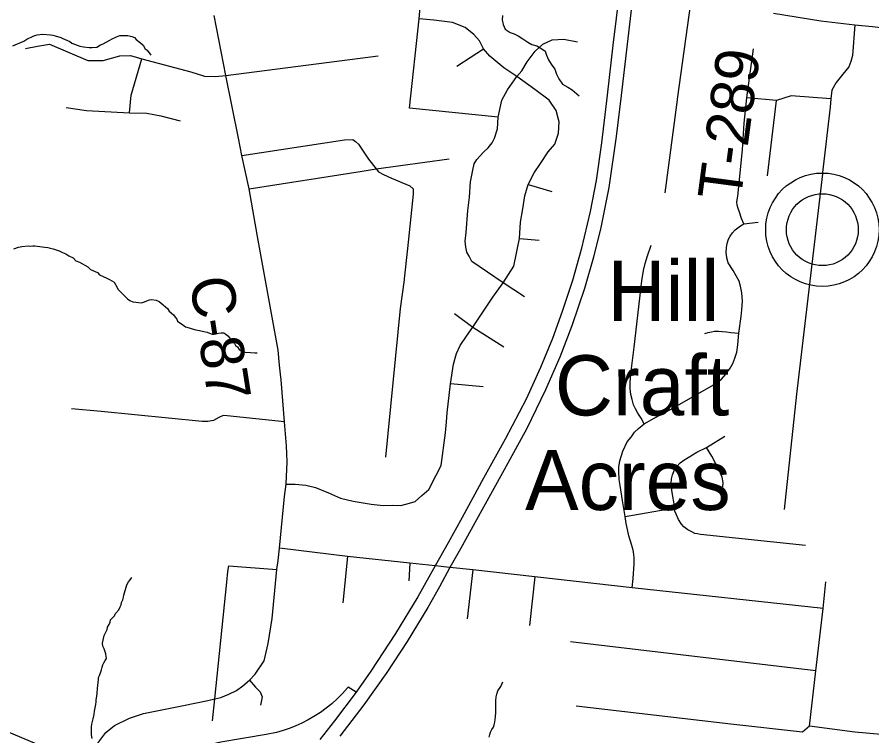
# Model space of a CAD drawing. Extents: x 0 to 34, y 0 to 22.
# Drawn here: x 5.927 to 6.488, y 15.691 to 16.163 of the extents above; entities that cross this region are included whole.
import ezdxf

# ---------------------------------------------------------------- set-up
doc = ezdxf.new("R2010")
doc.units = 0
for name, color, linetype in [('GM_X_County_Road', 7, 'Continuous'), ('GM_X_County_Road_Text', 7, 'Continuous'), ('GM_X_Interchange_Ramps', 7, 'Continuous'), ('GM_X_Interstate_Route', 7, 'Continuous'), ('GM_X_Minor_River', 7, 'Continuous'), ('GM_X_Rail_Line', 7, 'Continuous'), ('GM_X_Township_Road', 7, 'Continuous'), ('GM_X_Township_Road_Text', 7, 'Continuous'), ('GM_X_Unincorporated', 7, 'Continuous'), ('GM_X_Unincorporated_Location', 7, 'Continuous'), ('GM_X_Unincorporated_Text', 7, 'Continuous')]:
    doc.layers.add(name, color=color, linetype=linetype)

msp = doc.modelspace()

# ---------------------------------------------------------------- linework, layer by layer
at = {"layer": 'GM_X_County_Road'}
for points in [[(6.07903, 15.72776), (6.08286, 15.73182), (6.08884, 15.74066), (6.09147, 15.75202), (6.09398, 15.76828), (6.0971, 15.80042), (6.09788, 15.80637), (6.09887, 15.81461), (6.10209, 15.84846), (6.10319, 15.85661), (6.10384, 15.87117), (6.10345, 15.8817), (6.10222, 15.89741), (6.09982, 15.92497), (6.09949, 15.92869), (6.09894, 15.93473), (6.09796, 15.94449), (6.08447, 16.01921), (6.07887, 16.05038), (6.07421, 16.07239), (6.07198, 16.08356), (6.06366, 16.12489), (6.0559, 16.16421)], [(6.42318, 16.16569), (6.45419, 16.16074), (6.47649, 16.15803), (6.48808, 16.15697), (6.52673, 16.15247), (6.5666, 16.14892), (6.58285, 16.14732), (6.59395, 16.14629), (6.66877, 16.13848), (6.68561, 16.13688), (6.73811, 16.13073)], [(5.96912, 15.67474), (5.9736, 15.6804), (5.98023, 15.68741), (5.98484, 15.69355), (5.99042, 15.69817), (6.00038, 15.70291), (6.00952, 15.706), (6.02494, 15.70911), (6.03575, 15.7113), (6.05182, 15.71459), (6.05634, 15.71554), (6.06041, 15.71657), (6.06563, 15.71857), (6.07058, 15.72118), (6.07482, 15.72409), (6.07903, 15.72776)]]:
    msp.add_lwpolyline(points, dxfattribs=at)
at = {"layer": 'GM_X_Interchange_Ramps'}
msp.add_lwpolyline([(6.14916, 15.7199), (6.14392, 15.72318), (6.14355, 15.72277), (6.1403, 15.71915), (6.13702, 15.71587), (6.13311, 15.71236), (6.12953, 15.70948), (6.12572, 15.70672), (6.12136, 15.70391), (6.11762, 15.70176), (6.11345, 15.69964), (6.10966, 15.69793), (6.10594, 15.69645), (6.10119, 15.69484), (6.0968, 15.69359), (6.09004, 15.69213), (6.06028, 15.68717), (6.05454, 15.68585)], dxfattribs=at)
at = {"layer": 'GM_X_Interstate_Route'}
for points in [[(6.32196, 16.18044), (6.31774, 16.14462), (6.31396, 16.11187), (6.31028, 16.0805), (6.3067, 16.05595), (6.30273, 16.03543), (6.29686, 16.01058), (6.2911, 15.9902), (6.28444, 15.96992), (6.27798, 15.95213), (6.27022, 15.93304), (6.26068, 15.91222), (6.24706, 15.88608), (6.23285, 15.86043), (6.21868, 15.83458), (6.20954, 15.81794), (6.20107, 15.80293), (6.18965, 15.78254), (6.17508, 15.75842), (6.15888, 15.73377), (6.14916, 15.7199), (6.13503, 15.70116), (6.12538, 15.68889)], [(6.33106, 16.17928), (6.32304, 16.1116), (6.31986, 16.08481), (6.31499, 16.05121), (6.30977, 16.02502), (6.3049, 16.00544), (6.29898, 15.98506), (6.29073, 15.96041), (6.28293, 15.93998), (6.27354, 15.91836), (6.26121, 15.89311), (6.2463, 15.86593), (6.23164, 15.83944), (6.21762, 15.81404), (6.21072, 15.80184), (6.20381, 15.78914), (6.19615, 15.77567), (6.18273, 15.75331), (6.16926, 15.73283), (6.1541, 15.71156), (6.1385, 15.69108)]]:
    msp.add_lwpolyline(points, dxfattribs=at)
at = {"layer": 'GM_X_Minor_River'}
for points in [[(6.24517, 16.1641), (6.2451, 16.16144), (6.24559, 16.15838), (6.24702, 16.15531), (6.25018, 16.15294), (6.25282, 16.15211), (6.25563, 16.1509), (6.25861, 16.14892), (6.26177, 16.14674), (6.26457, 16.14515), (6.26777, 16.14431), (6.27039, 16.14272), (6.27318, 16.14074), (6.27406, 16.13825), (6.2755, 16.13517), (6.27713, 16.13227), (6.2797, 16.12898)], [(5.92379, 16.14427), (5.93088, 16.14737), (5.93299, 16.14867), (5.93663, 16.15032), (5.93816, 16.15105), (5.93969, 16.15159), (5.9435, 16.15191), (5.94843, 16.15144), (5.94995, 16.15122), (5.95165, 16.15081), (5.95525, 16.1498), (5.95657, 16.14902), (5.9611, 16.14703), (5.9626, 16.14606), (5.9677, 16.14407), (5.97016, 16.14364), (5.97377, 16.1432), (5.97586, 16.14316), (5.9789, 16.14349), (5.98121, 16.14497), (5.98312, 16.14551), (5.98754, 16.14809), (5.98888, 16.14883), (5.99175, 16.15011), (5.99405, 16.15102), (5.99785, 16.15114), (5.99937, 16.15112), (6.00183, 16.1505), (6.00353, 16.14971), (6.00484, 16.14836), (6.00765, 16.14622), (6.00934, 16.14467), (6.01063, 16.14236), (6.01194, 16.14139), (6.01436, 16.13811)], [(6.2797, 16.12898), (6.28075, 16.12572), (6.28218, 16.12264), (6.28456, 16.11916), (6.28811, 16.11716), (6.2909, 16.11538), (6.29406, 16.11282), (6.29554, 16.11145)], [(5.9244, 16.01097), (5.92746, 16.01206), (5.92975, 16.01259), (5.93375, 16.01309), (5.93527, 16.01287), (5.93698, 16.01303), (5.93831, 16.01301), (5.93964, 16.01279), (5.94476, 16.01213), (5.94684, 16.01191), (5.94836, 16.0115), (5.95025, 16.01109), (5.95422, 16.00969), (5.95629, 16.00851), (5.95856, 16.00771), (5.96063, 16.00634), (5.96327, 16.00515), (5.96514, 16.00322), (5.96759, 16.00223), (5.97305, 15.99909), (5.97473, 15.99735), (5.97926, 15.99537), (5.98076, 15.99401), (5.98548, 15.99184), (5.98717, 15.99086), (5.99037, 15.98909), (5.99203, 15.98602), (5.99276, 15.98448), (5.99426, 15.98294), (5.99557, 15.98177), (5.99725, 15.97984), (5.99912, 15.97829), (6.00062, 15.97712), (6.00251, 15.97614), (6.0082, 15.97566), (6.00954, 15.97601), (6.01356, 15.97746), (6.01508, 15.97782), (6.01793, 15.97739), (6.01981, 15.9764), (6.02112, 15.97524), (6.02525, 15.97174), (6.02636, 15.9702), (6.02917, 15.96768), (6.03028, 15.96614), (6.0314, 15.96479), (6.03195, 15.96345), (6.03533, 15.96111), (6.03721, 15.95975), (6.03948, 15.95914), (6.04156, 15.95853), (6.04383, 15.95792), (6.0463, 15.95749), (6.04913, 15.95668), (6.05141, 15.95626), (6.05405, 15.95527), (6.05595, 15.95504), (6.05881, 15.95575), (6.06052, 15.95591), (6.06223, 15.95588), (6.06355, 15.95491), (6.06486, 15.95394), (6.06617, 15.95239), (6.06823, 15.95046), (6.06934, 15.94891), (6.06989, 15.94757), (6.0712, 15.9466), (6.07232, 15.94487), (6.07476, 15.94331), (6.07628, 15.94309), (6.0797, 15.94303), (6.08254, 15.94279), (6.08426, 15.94276)], [(5.98011, 15.72958), (5.98071, 15.7309), (5.98151, 15.73336), (5.98191, 15.73468), (5.98251, 15.73638), (5.98292, 15.7379), (5.98351, 15.73922), (5.98448, 15.74072), (5.98527, 15.74204), (5.9851, 15.74337), (5.98475, 15.74509), (5.98366, 15.74853), (5.98293, 15.75025), (5.98259, 15.75216), (5.98381, 15.75727), (5.98499, 15.75972), (5.98559, 15.76123), (5.98599, 15.76256), (5.98697, 15.76444), (5.98757, 15.76595), (5.98797, 15.76746), (5.9903, 15.76989), (5.99147, 15.77177), (5.99341, 15.77402), (5.9942, 15.77591), (5.9948, 15.77742), (5.99501, 15.77874), (5.99599, 15.78063), (5.9964, 15.78233), (5.99661, 15.78366), (5.99863, 15.79047), (5.9998, 15.79235), (6.00077, 15.79366), (6.00194, 15.79516)], [(5.97583, 15.68955), (5.97549, 15.69203), (5.97535, 15.69507), (5.97539, 15.69716), (5.97561, 15.69906), (5.97643, 15.70246), (5.97705, 15.7053), (5.97746, 15.70758), (5.97788, 15.70966), (5.9783, 15.71194), (5.97852, 15.71364), (5.97854, 15.71497), (5.97896, 15.71725), (5.97918, 15.71933), (5.97942, 15.72237), (5.97946, 15.72446), (5.97987, 15.72636), (5.9799, 15.72825), (5.98011, 15.72958)], [(6.23646, 15.69048), (6.23687, 15.69218), (6.23746, 15.69369), (6.23825, 15.69539), (6.23923, 15.69708), (6.23982, 15.69859), (6.24023, 15.7003), (6.24067, 15.7039), (6.24091, 15.70656), (6.24094, 15.70827), (6.24078, 15.71017), (6.24085, 15.71435), (6.24108, 15.71682), (6.24149, 15.71871), (6.2421, 15.72079), (6.24405, 15.7238), (6.24484, 15.72531), (6.24543, 15.72682)]]:
    msp.add_lwpolyline(points, dxfattribs=at)
at = {"layer": 'GM_X_Rail_Line'}
msp.add_lwpolyline([(8.09411, 14.30513), (7.91188, 14.48462), (7.73883, 14.62661), (7.37583, 14.95031), (7.27768, 15.03727), (7.11629, 15.18835), (7.09242, 15.20728), (7.06464, 15.22387), (6.89163, 15.30383), (6.63068, 15.45516), (6.60772, 15.46474), (6.58368, 15.4712), (6.35418, 15.49636), (6.26415, 15.50162), (6.17974, 15.50653), (6.14837, 15.51701), (6.12521, 15.53414), (6.05954, 15.61782), (6.04079, 15.63718), (6.02351, 15.65035), (5.8776, 15.71198), (5.85703, 15.71911), (5.83342, 15.72349), (5.69367, 15.73607)], dxfattribs=at)
at = {"layer": 'GM_X_Township_Road'}
for p, q in [((6.21526, 16.13091), (6.23278, 16.1424)), ((6.06366, 16.12489), (6.16358, 16.13764)), ((6.35211, 16.04767), (6.36015, 16.10884)), ((6.41932, 16.05888), (6.42523, 16.10847)), ((6.26201, 16.05323), (6.27768, 16.04858)), ((6.25637, 16.01785), (6.26936, 16.01665)), ((6.23262, 15.92047), (6.21103, 15.92231)), ((5.98168, 15.90415), (5.9623, 15.90601)), ((6.32582, 15.83522), (6.3583, 15.84108)), ((6.14356, 15.80914), (6.14038, 15.77868)), ((6.18449, 15.80475), (6.18372, 15.79299)), ((6.06565, 15.80297), (6.0971, 15.80042)), ((6.2257, 15.80022), (6.2221, 15.76821)), ((6.26648, 15.79569), (6.26286, 15.76364)), ((6.45087, 15.73392), (6.28982, 15.75312))]:
    msp.add_line(p, q, dxfattribs=at)
for points in [[(6.24233, 16.09753), (6.18423, 16.10345), (6.1906, 16.16207), (6.19331, 16.19455)], [(6.36015, 16.10884), (6.3602, 16.10923), (6.36916, 16.17387)], [(6.28177, 16.09677), (6.28048, 16.10176), (6.27577, 16.10864), (6.26647, 16.11564), (6.2547, 16.12404), (6.24604, 16.12985), (6.23685, 16.13757), (6.23278, 16.1424), (6.23007, 16.14764), (6.22652, 16.15177), (6.22075, 16.15629), (6.21238, 16.15966), (6.20015, 16.16118), (6.1906, 16.16207)], [(6.47649, 16.15803), (6.47498, 16.13786), (6.47386, 16.13405), (6.47255, 16.1305), (6.46874, 16.12572), (6.46428, 16.12031), (6.46143, 16.11511), (6.46072, 16.10944), (6.46042, 16.10397), (6.45539, 16.0612), (6.45528, 16.06022)], [(6.25971, 15.97958), (6.24572, 15.98878), (6.22501, 16.00264), (6.22327, 16.00612), (6.22186, 16.00887), (6.2212, 16.01218), (6.22069, 16.01614), (6.22132, 16.02183), (6.22253, 16.03608), (6.22349, 16.04502), (6.22434, 16.05492), (6.22567, 16.06276), (6.22663, 16.06675), (6.22832, 16.06964), (6.23267, 16.07448), (6.23591, 16.0774), (6.23844, 16.08069), (6.23997, 16.08365), (6.24205, 16.08979), (6.24233, 16.09753), (6.24475, 16.10864), (6.24849, 16.1154), (6.2547, 16.12404), (6.25784, 16.12784), (6.26133, 16.13369), (6.26671, 16.14081), (6.27171, 16.14542), (6.27787, 16.14821), (6.28556, 16.1486), (6.29441, 16.14687)], [(5.93217, 16.14257), (5.94002, 16.14401), (5.94788, 16.14546), (5.97298, 16.13461), (5.98301, 16.13461), (5.99406, 16.13782), (6.00109, 16.13802), (6.00853, 16.13575), (6.04061, 16.12722), (6.0496, 16.12426), (6.05683, 16.12423), (6.06366, 16.12489)], [(6.39982, 16.04548), (6.40278, 16.07593), (6.404, 16.09351), (6.40574, 16.11021), (6.41009, 16.14223)], [(6.00043, 16.10031), (6.00146, 16.11199), (6.00853, 16.13575)], [(6.46072, 16.10944), (6.43482, 16.11148), (6.42523, 16.10847), (6.40574, 16.11021)], [(5.95873, 16.10369), (5.97213, 16.10178), (6.00043, 16.10031), (6.01181, 16.1), (6.02092, 16.09837), (6.03353, 16.09509)], [(6.20838, 15.89734), (6.20894, 15.90345), (6.21103, 15.92231), (6.21299, 15.93538), (6.21513, 15.94221), (6.21734, 15.94746), (6.22168, 15.95374), (6.22584, 15.95964), (6.23883, 15.97933), (6.24572, 15.98878), (6.25259, 15.99962), (6.25637, 16.01785), (6.25708, 16.02849), (6.2585, 16.03726), (6.25993, 16.04571), (6.26201, 16.05323), (6.26611, 16.06095), (6.27022, 16.06699), (6.27529, 16.0746), (6.27964, 16.07979), (6.28205, 16.08703), (6.28241, 16.09428), (6.28177, 16.09677)], [(6.07421, 16.07239), (6.14156, 16.08259), (6.14706, 16.08289), (6.1488, 16.08148), (6.15062, 16.07962), (6.15716, 16.06986), (6.16233, 16.06347), (6.16386, 16.0615), (6.16715, 16.05974), (6.17228, 16.0574), (6.18437, 16.0524), (6.18656, 16.05042), (6.18656, 16.04691), (6.18284, 16.01121), (6.18072, 15.99122), (6.18066, 15.99073)], [(6.07887, 16.05038), (6.1518, 16.06172), (6.16233, 16.06347), (6.21032, 16.0702)], [(6.45528, 16.06022), (6.43827, 15.91561), (6.43012, 15.83993)], [(6.40366, 16.02734), (6.40218, 16.03089), (6.40085, 16.03513), (6.39991, 16.0376), (6.39922, 16.03972), (6.39907, 16.04179), (6.39982, 16.04548)], [(6.33045, 15.78852), (6.33096, 15.79466), (6.33171, 15.80417), (6.33171, 15.80592), (6.33171, 15.80705), (6.33158, 15.80843), (6.33146, 15.81018), (6.33133, 15.81206), (6.33083, 15.81406), (6.3292, 15.81907), (6.3282, 15.82257), (6.32732, 15.8267), (6.32645, 15.83071), (6.32582, 15.83522), (6.32407, 15.84586), (6.32244, 15.85575), (6.32194, 15.85963), (6.32157, 15.86488), (6.32169, 15.86776), (6.32232, 15.87189), (6.3242, 15.87815), (6.32707, 15.88429), (6.32972, 15.88749), (6.33194, 15.89057), (6.33453, 15.89316), (6.33823, 15.89612), (6.34489, 15.89995), (6.35562, 15.90562), (6.38521, 15.92251), (6.38907, 15.92552), (6.39196, 15.92874), (6.39472, 15.93262), (6.3965, 15.93565), (6.39788, 15.93933), (6.39906, 15.94308), (6.39979, 15.94807), (6.40031, 15.95564), (6.40189, 15.96662), (6.40238, 15.97091), (6.40283, 15.97674), (6.40242, 15.98211), (6.40149, 15.98655), (6.40055, 15.98971), (6.39863, 15.9934), (6.3967, 15.99681), (6.3935, 16.00184), (6.39246, 16.005), (6.39207, 16.00874), (6.39221, 16.0119), (6.39266, 16.01461), (6.3936, 16.01733), (6.39468, 16.01935), (6.39631, 16.02162), (6.39799, 16.02339), (6.40139, 16.02615), (6.40366, 16.02734), (6.41318, 16.02842)], [(6.33823, 15.89612), (6.33619, 15.89987), (6.33416, 15.90322), (6.33258, 15.90605), (6.33133, 15.90868), (6.33047, 15.9121), (6.32957, 15.91539), (6.32903, 15.91928), (6.32913, 15.92323), (6.32957, 15.929), (6.33169, 15.94651), (6.33662, 15.98991), (6.33776, 15.99682), (6.33889, 16.00145), (6.34047, 16.00634), (6.34274, 16.01349)], [(6.18066, 15.99073), (6.17812, 15.97185), (6.16847, 15.87419)], [(6.21371, 15.96847), (6.22584, 15.95964), (6.24622, 15.94679)], [(6.37808, 15.95551), (6.38032, 15.9561), (6.38242, 15.95662), (6.38453, 15.95695), (6.38709, 15.95695), (6.38946, 15.95682), (6.39229, 15.95649), (6.39512, 15.9561), (6.40031, 15.95564)], [(6.10222, 15.89741), (6.0644, 15.90139), (6.0618, 15.90155), (6.05909, 15.90019), (6.0555, 15.89835), (6.05182, 15.89777), (6.04806, 15.89777), (5.98168, 15.90415)], [(6.10319, 15.85661), (6.10917, 15.85661), (6.11618, 15.85596), (6.12255, 15.85427), (6.131, 15.85076), (6.13893, 15.84725), (6.14712, 15.8453), (6.15893, 15.84349), (6.16683, 15.84261), (6.1733, 15.84272), (6.17845, 15.84261), (6.18426, 15.84403), (6.18781, 15.84524), (6.19237, 15.84914), (6.19692, 15.85305), (6.20174, 15.86239), (6.205, 15.8687), (6.20773, 15.8902), (6.20838, 15.89734)], [(6.44406, 15.81627), (6.37527, 15.82354), (6.3733, 15.824), (6.37146, 15.82423), (6.36949, 15.82515), (6.36696, 15.82654), (6.3643, 15.82862), (6.3628, 15.83035), (6.36084, 15.83323), (6.35922, 15.83681), (6.35841, 15.83889), (6.3583, 15.84108), (6.35634, 15.85228), (6.35588, 15.85689), (6.35611, 15.86001), (6.3568, 15.86266), (6.35807, 15.8659), (6.35945, 15.86797), (6.36188, 15.87063), (6.3643, 15.87236), (6.37284, 15.87755), (6.37919, 15.88067), (6.39131, 15.88794)], [(6.38996, 15.85481), (6.39012, 15.85769), (6.38936, 15.86117), (6.38777, 15.86525), (6.38263, 15.87501), (6.37919, 15.88067)], [(6.4558, 15.77485), (6.33045, 15.78852), (6.26648, 15.79569), (6.2257, 15.80022), (6.21072, 15.80184), (6.20107, 15.80293), (6.18449, 15.80475), (6.14356, 15.80914), (6.09887, 15.81461)], [(6.05495, 15.70118), (6.05634, 15.71554), (6.06424, 15.79224), (6.06501, 15.7993), (6.06565, 15.80297)], [(6.44677, 15.69767), (6.45087, 15.73392), (6.4558, 15.77485), (6.45757, 15.79237)], [(6.07903, 15.72776), (6.08298, 15.72321), (6.08621, 15.7201), (6.08741, 15.71687), (6.08633, 15.71149)], [(6.44677, 15.69767), (6.44226, 15.69364), (6.39511, 15.69895), (6.29364, 15.71076)], [(6.65653, 15.67188), (6.63324, 15.67293), (6.61945, 15.67568), (6.59626, 15.68185), (6.59023, 15.68368), (6.47654, 15.69381), (6.44677, 15.69767)]]:
    msp.add_lwpolyline(points, dxfattribs=at)
at = {"layer": 'GM_X_Unincorporated'}
for radius in [0.0372, 0.02358]:
    msp.add_circle((6.45523, 16.02357), radius, dxfattribs=at)
at = {"layer": 'GM_X_Unincorporated_Location'}
msp.add_line((6.45523, 16.02357), (6.45523, 16.02357), dxfattribs=at)

# ---------------------------------------------------------------- texts
at = {"layer": 'GM_X_County_Road_Text'}
msp.add_text('C-87', height=0.028409, rotation=278.8817, dxfattribs=at).set_placement((6.03964, 15.9909))
at = {"layer": 'GM_X_Township_Road_Text'}
msp.add_text('T-289', height=0.028409, rotation=82.466, dxfattribs=at).set_placement((6.40147, 16.04182))
at = {"layer": 'GM_X_Unincorporated_Text'}
for s, p in [('Hill', (6.3142, 15.96373)), ('Craft', (6.27962, 15.90165)), ('Acres', (6.26004, 15.83956))]:
    msp.add_text(s, height=0.039489, rotation=0, dxfattribs=at).set_placement(p)

doc.saveas('drawing.dxf')
